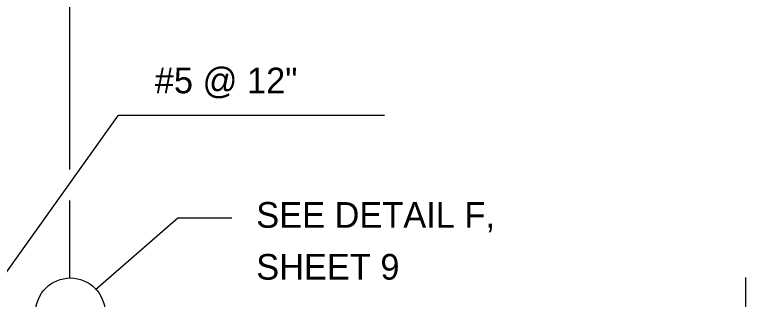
# Model space of a CAD drawing. Extents: x 636530 to 644067, y 294168 to 299122.
# Drawn here: x 640977.2 to 641062.5, y 296449 to 296482.4 of the extents above; entities that cross this region are included whole.
import ezdxf

# ---------------------------------------------------------------- set-up
doc = ezdxf.new("R2010")
doc.units = 0
doc.layers.add('1', color=7, linetype='Continuous')

msp = doc.modelspace()

# ---------------------------------------------------------------- linework, layer by layer
at = {"layer": '1'}
for p, q in [((640983.603, 296464.216), (640983.603, 296494.293)), ((640968.72, 296441.773), (640989.289, 296470.604)), ((640989.289, 296470.604), (641020.316, 296470.604)), ((640983.603, 296451.587), (640983.603, 296460.625)), ((640996.188, 296458.524), (640986.602, 296450.159)), ((641002.515, 296458.524), (640996.188, 296458.524)), ((641062.451, 296451.622), (641062.451, 296438.493))]:
    msp.add_line(p, q, dxfattribs=at)
msp.add_circle((640983.657, 296447.495), 4.052, dxfattribs=at)

# ---------------------------------------------------------------- texts
for s, p in [('#5 @ 12"', (640993.515, 296473.144)), ('SEE DETAIL F,', (641005.358, 296457.426)), ('SHEET 9', (641005.358, 296451.354))]:
    msp.add_text(s, height=3, dxfattribs=at).set_placement(p)

doc.saveas('drawing.dxf')
